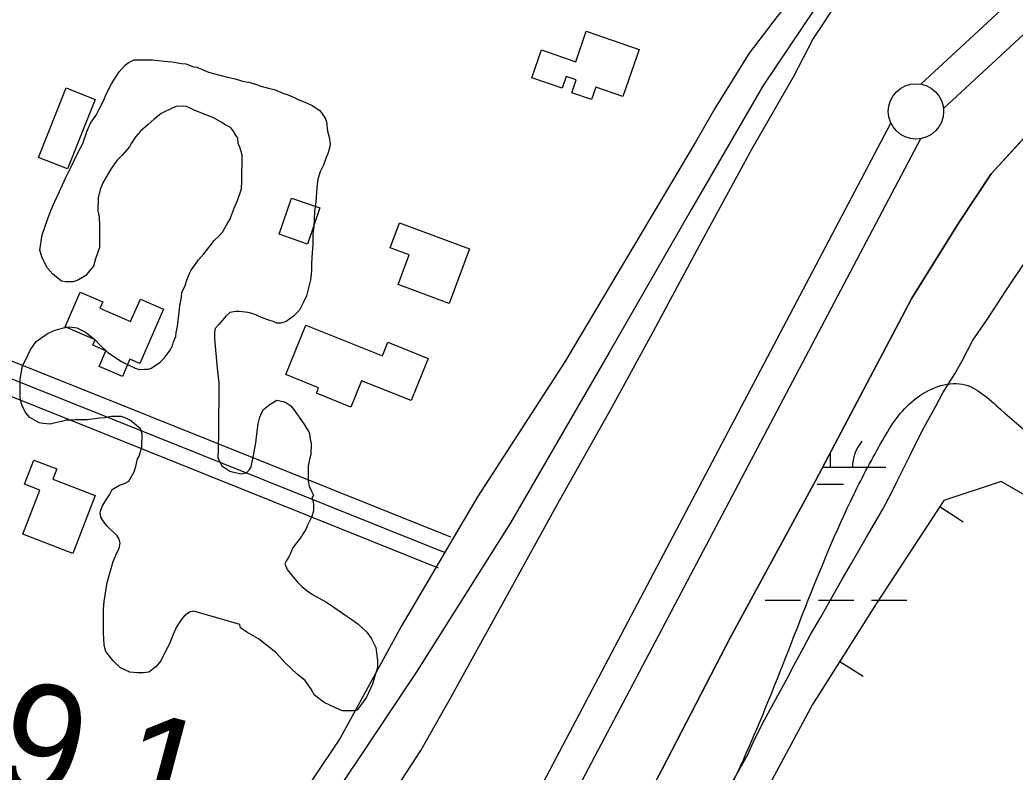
# Model space of a CAD drawing. Extents: x 3297735 to 3335592, y 670436 to 695807.
# Drawn here: x 3315811 to 3316711, y 691960 to 692639 of the extents above; entities that cross this region are included whole.
import ezdxf

# ---------------------------------------------------------------- set-up
doc = ezdxf.new("R2010")
doc.units = 0
for name, color, linetype in [('V-BLDG-OTLN', 7, 'Continuous'), ('V-BORW-LINE', 7, 'Continuous'), ('V-LEVE-TOET', 7, 'Continuous'), ('V-RIVR-EDGE', 7, 'Continuous'), ('V-ROAD-CNTR', 7, 'Continuous'), ('V-SITE-VEGE', 7, 'Continuous'), ('V-SURV-IDEN', 7, 'Continuous'), ('V-SURV-LINE', 7, 'Continuous'), ('V-TOPO-SHOR', 7, 'Continuous'), ('V-WETL-SWMP', 7, 'Continuous')]:
    doc.layers.add(name, color=color, linetype=linetype)

msp = doc.modelspace()

# ---------------------------------------------------------------- linework, layer by layer
at = {"layer": 'V-BLDG-OTLN'}
for points in [[(3316370.87, 692612.59), (3316356.22, 692570.01), (3316331.67, 692578.45), (3316327.86, 692567.37), (3316310.13, 692573.47), (3316314.12, 692585.05), (3316304.85, 692588.24), (3316301.19, 692577.62), (3316274.04, 692586.96), (3316282.71, 692612.15), (3316313.65, 692601.51), (3316323.11, 692629.02)], [(3315828.1, 692515.07), (3315853.16, 692577.87), (3315879.33, 692567.43), (3315854.27, 692504.63)], [(3316045.48, 692445.59), (3316056.84, 692478.33), (3316082.44, 692469.44), (3316071.08, 692436.71)], [(3316154.37, 692455.97), (3316217.51, 692432.42), (3316199.16, 692383.23), (3316153.17, 692400.38), (3316163.12, 692427.05), (3316145.97, 692433.45)], [(3315941.07, 692377.83), (3315919.54, 692328.82), (3315910.69, 692332.71), (3315903.8, 692317.03), (3315882.85, 692326.23), (3315889.01, 692340.23), (3315877.12, 692345.46), (3315879.21, 692350.19), (3315852.02, 692362.14), (3315865.78, 692393.43), (3315886.05, 692384.52), (3315883.59, 692378.92), (3315911.27, 692366.75), (3315920.17, 692387.01)], [(3316069.7, 692363.63), (3316138.8, 692335.91), (3316143.68, 692348.07), (3316180.18, 692333.43), (3316164.89, 692295.3), (3316119.85, 692313.36), (3316110.29, 692289.54), (3316079.23, 692302), (3316081.21, 692306.95), (3316051.71, 692318.79)], [(3315879.25, 692209.54), (3315859.04, 692157.14), (3315813.75, 692174.61), (3315829.16, 692214.54), (3315815.5, 692219.8), (3315823.92, 692241.63), (3315844.55, 692233.67), (3315840.94, 692224.32)]]:
    msp.add_lwpolyline(points, close=True, dxfattribs=at)
at = {"layer": 'V-BORW-LINE'}
for p, q in [((3316642.76, 692199.54), (3316663.68, 692185.86)), ((3316552.23, 692059.69), (3316573.33, 692046.28))]:
    msp.add_line(p, q, dxfattribs=at)
for points in [[(3316802.06, 692162.21), (3316698.01, 692222.39), (3316646.3, 692204.95), (3316585.25, 692111.65), (3316527.54, 692020.85), (3316443.01, 691863.38), (3316386.07, 691743.39), (3316326.65, 691633.41), (3316181.29, 691477.69), (3316085.16, 691348.58), (3315991.52, 691218.64), (3315920.6, 691180.38), (3315787.78, 691046.33), (3315689.04, 690869.7), (3315629.58, 690739.7), (3315540.05, 690580.57), (3315408.66, 690335.61), (3315391.77, 690237.25), (3315403.3, 690174.69), (3315468.21, 690129.57)], [(3316802.06, 692162.21), (3316698.01, 692222.39), (3316646.3, 692204.95), (3316585.25, 692111.65), (3316527.54, 692020.85), (3316443.01, 691863.38), (3316386.07, 691743.39), (3316326.65, 691633.41), (3316181.29, 691477.69), (3316085.16, 691348.58), (3315991.52, 691218.64), (3315920.6, 691180.38), (3315787.78, 691046.33), (3315689.04, 690869.7), (3315629.77, 690740.11)]]:
    msp.add_lwpolyline(points, dxfattribs=at)
msp.add_spline([(3316995.19, 691930.46), (3317005.04, 692007.66), (3317000.73, 692060.53), (3316978.97, 692099.49), (3316906.19, 692141.1), (3316833.29, 692187.23), (3316697.41, 692287.63), (3316663.26, 692310.16), (3316619.56, 692296.15), (3316590.92, 692259.44), (3316565.01, 692210.53), (3316480.24, 692005.74), (3316389.23, 691825.19), (3316305.53, 691699.32), (3316276.48, 691659.41), (3316186.55, 691545.67), (3316036.76, 691382.05), (3315921.08, 691241.35), (3315848.08, 691140.02), (3315652.34, 690837.57), (3315431.18, 690420.67), (3315366.48, 690281.6), (3315351.93, 690233.43), (3315347.59, 690183.53), (3315387.16, 690117.36), (3315426.15, 690095.12), (3315473.6, 690094.31), (3315510.73, 690108.44), (3315542.49, 690128.45), (3315605.13, 690188.3), (3315659.03, 690264.36), (3315680.95, 690299.03), (3315904.66, 690642.19), (3316007.96, 690811.35), (3316078, 690936.85), (3316101.2, 690968.46), (3316112.23, 690877.46), (3316165.02, 690879.03), (3316235.46, 690925.63), (3316271.09, 690958.63), (3316327.12, 691033.63), (3316466.84, 691261.08), (3316567.99, 691464.66), (3316598.36, 691502.42), (3316633.55, 691520.69), (3316678.11, 691524.6), (3316723.77, 691458.6), (3316762.99, 691470.77), (3316787.64, 691500.01), (3316883.3, 691688.42), (3316909.39, 691731.24), (3316973.65, 691855.57), (3316995.19, 691930.46)], degree=3, dxfattribs=at)
at = {"layer": 'V-LEVE-TOET'}
for points in [[(3315860.03, 691571.42), (3315905.79, 691632.68), (3315965.39, 691701.8), (3316005.75, 691745.5), (3316047.93, 691799.16), (3316093.66, 691861.79), (3316139.35, 691926.48), (3316173.68, 691979.27), (3316200.6, 692027.1), (3316250.48, 692117.2), (3316299.04, 692205.21), (3316346.32, 692289.09), (3316381.74, 692354.21), (3316427.62, 692439.43), (3316472.87, 692522.57), (3316510.34, 692587.75), (3316528.01, 692621.68), (3316551.79, 692657.81), (3316591.88, 692698.43), (3316683.57, 692784.71), (3316751.85, 692848.56)], [(3316770.58, 692589.06), (3316689.21, 692500.28), (3316660.14, 692456.51), (3316617.29, 692387.78), (3316530.17, 692222.94), (3316453.45, 692081.6), (3316391.27, 691961.8), (3316349.33, 691883.52), (3316303.33, 691803.09), (3316266.66, 691762.56), (3316201.06, 691672.09), (3316122.91, 691571), (3316079.55, 691524.15), (3316008.2, 691437.05), (3315930.34, 691344.25), (3315783.34, 691151.2)]]:
    msp.add_lwpolyline(points, dxfattribs=at)
at = {"layer": 'V-RIVR-EDGE'}
msp.add_spline([(3319555.14, 694014.55), (3319548.52, 694002.76), (3319539.36, 693985.79), (3319509.78, 693923.27), (3319496.46, 693903), (3319479.41, 693878.17), (3319464.01, 693854.58), (3319445.27, 693818.98), (3319424.44, 693775.51), (3319406.53, 693740.74), (3319395.69, 693713), (3319386.52, 693693.13), (3319372.79, 693671.61), (3319340.34, 693621.53), (3319316.61, 693580.14), (3319295.79, 693542.89), (3319282.06, 693520.96), (3319271.65, 693502.33), (3319267.89, 693489.49), (3319259.98, 693475.83), (3319250.42, 693465.08), (3319246.25, 693454.32), (3319237.93, 693442.32), (3319231.68, 693428.65), (3319225.43, 693414.99), (3319219.61, 693410.03), (3319205.47, 693391.42), (3319185.09, 693363.28), (3319164.7, 693327.69), (3319143.08, 693301.21), (3319109.39, 693253.21), (3319083.6, 693218.46), (3319061.14, 693187.85), (3319039.52, 693157.64), (3319018.29, 693123.29), (3318994.59, 693091.02), (3318949.68, 693031.86), (3318931.37, 693004.55), (3318913.08, 692981.38), (3318902.25, 692962.76), (3318892.68, 692944.55), (3318876.03, 692916.4), (3318861.86, 692887.84), (3318841.46, 692848.51), (3318822.29, 692807.53), (3318806.46, 692774.41), (3318803.1, 692758.66), (3318804.31, 692744.98), (3318808.02, 692734.61), (3318808.84, 692730.46), (3318817.11, 692725.47), (3318826.63, 692719.23), (3318832.83, 692713), (3318835.72, 692705.53), (3318835.27, 692692.27), (3318829.85, 692681.5), (3318819.88, 692669.09), (3318809.47, 692651.3), (3318783.24, 692602.87), (3318768.67, 692580.52), (3318760.79, 692575.98), (3318753.73, 692573.1), (3318747.11, 692573.94), (3318739.24, 692579.76), (3318735.53, 692585.58), (3318730.56, 692588.49), (3318721.44, 692588.1), (3318700.27, 692573.64), (3318679.48, 692549.66), (3318660.76, 692522.35), (3318646.6, 692493.37), (3318637.03, 692477.64), (3318624.96, 692456.95), (3318607.08, 692434.19), (3318599.98, 692413.49), (3318583.3, 692372.49), (3318565.82, 692342.28), (3318547.09, 692313.73), (3318534.2, 692295.52), (3318512.56, 692258.69), (3318488.02, 692224.76), (3318446.4, 692155.23), (3318418.11, 692112.61), (3318397.31, 692084.47), (3318386.91, 692066.68), (3318376.5, 692048.05), (3318354.44, 692011.22), (3318333.22, 691976.45), (3318316.13, 691940.02), (3318301.57, 691917.67), (3318275.38, 691884.99), (3318265.81, 691873), (3318250.82, 691844.85), (3318236.64, 691808.41), (3318222.07, 691781.09), (3318194.96, 691714.01), (3318179.96, 691684.2), (3318162.07, 691654.82), (3318140.84, 691619.64), (3318130.44, 691603.92), (3318120.89, 691595.24), (3318105.09, 691577.87), (3318090.12, 691558.42), (3318067.68, 691532.37), (3318043.56, 691501.75), (3318020.26, 691465.75), (3317998.21, 691433.06), (3317973.66, 691392.92), (3317962.42, 691371.81), (3317929.95, 691315.1), (3317907.9, 691282.41), (3317889.2, 691263.39), (3317870.48, 691238.16), (3317844.7, 691202.99), (3317833.05, 691186.02), (3317808.09, 691148.78), (3317780.64, 691109.47), (3317756.1, 691076.38), (3317731.98, 691045.35), (3317684.57, 690978.73), (3317668.76, 690954.73), (3317646.3, 690922.04), (3317635.48, 690907.15), (3317629.25, 690900.53), (3317620.1, 690889.36), (3317608.46, 690874.47), (3317601.4, 690867.03), (3317592.67, 690860.42), (3317585.59, 690845.93), (3317576.86, 690836), (3317565.64, 690821.11), (3317549.42, 690801.25), (3317522.4, 690767.75), (3317502.45, 690745), (3317489.97, 690727.62), (3317482.47, 690713.55), (3317479.54, 690701.12), (3317475.78, 690689.94), (3317474.94, 690683.31), (3317467.87, 690674.21), (3317451.65, 690653.94), (3317427.54, 690622.91), (3317406.33, 690593.95), (3317381.8, 690564.58), (3317328.18, 690504.62), (3317308.23, 690483.11), (3317290.78, 690466.16), (3317272.5, 690446.31), (3317248.81, 690422.74), (3317230.94, 690402.48), (3317202.23, 690356.54), (3317170.21, 690314.34), (3317129.47, 690266.36), (3317099.12, 690227.48), (3317085.82, 690212.59), (3317074.19, 690204.33), (3317063.38, 690189.85), (3317045.08, 690163.78), (3317020.95, 690128.61), (3316996.82, 690093.85), (3316970.63, 690059.1), (3316926.98, 690008.23), (3316891.65, 689970.6), (3316861.71, 689930.05), (3316828.03, 689887.86), (3316809.31, 689860.13), (3316797.25, 689841.93), (3316783.53, 689825.38), (3316737.37, 689762.08), (3316714.9, 689728.98), (3316681.64, 689687.61), (3316661.69, 689665.69), (3316647.97, 689646.66), (3316619.68, 689606.11), (3316602.63, 689581.28), (3316583.49, 689551.9), (3316563.93, 689519.62), (3316547.71, 689499.35), (3316541.89, 689491.9), (3316538.57, 689488.6), (3316532.31, 689474.1), (3316523.16, 689461.28), (3316509.03, 689445.15), (3316500.29, 689431.49), (3316493.22, 689419.9), (3316485.73, 689407.9), (3316486.11, 689397.12), (3316486.48, 689375.57), (3316487.29, 689371.01), (3316491.44, 689370.17), (3316493.5, 689366.43), (3316494.29, 689352.75), (3316496.75, 689341.56), (3316502.54, 689336.57), (3316504.2, 689334.08), (3316504.18, 689328.69), (3316501.27, 689325.8), (3316488.83, 689321.27), (3316487.17, 689319.61), (3316487.16, 689316.71), (3316492.96, 689316.7), (3316502.08, 689318.33), (3316508.3, 689318.32), (3316513.27, 689314.99), (3316516.58, 689314.98), (3316524.87, 689314.55), (3316535.62, 689303.33), (3316544.71, 689293.36), (3316545.54, 689290.04), (3316543.46, 689287.97), (3316525.66, 689296.72), (3316509.92, 689304.22), (3316502.06, 689307.14), (3316490.45, 689308.41), (3316482.58, 689308.02), (3316478.02, 689308.03), (3316473.47, 689311.77), (3316449.46, 689323.85), (3316424.59, 689324.74), (3316401.79, 689323.14), (3316381.47, 689318.22), (3316366.54, 689316.18), (3316352.85, 689311.24), (3316334.16, 689295.54), (3316302.2, 689277.79), (3316275.21, 689257.14), (3316266.49, 689249.28), (3316249.02, 689224.04), (3316230.28, 689191.76), (3316217.78, 689162.78), (3316200.69, 689125.93), (3316182.37, 689092.82), (3316162.8, 689054.73), (3316141.17, 689024.94), (3316114.57, 688996.41), (3316081.77, 688971.62), (3316036.89, 688926.14), (3316007.39, 688897.61), (3315987.04, 688880.67), (3315970.01, 688865.79), (3315959.63, 688858.77), (3315957.13, 688852.14), (3315955.46, 688848.42), (3315953.91, 688835.53)], degree=3, dxfattribs=at)
at = {"layer": 'V-ROAD-CNTR'}
for points in [[(3316195.07, 692157.99), (3315869.05, 692288.75), (3315506.14, 692433.66), (3315318.06, 692504.13), (3315015.49, 692630.99), (3314723.72, 692747.92), (3314551, 692817.44), (3314462.66, 692856.16), (3314264.45, 692935.49), (3314179.82, 692969.1), (3313993.73, 693034.88), (3313899.6, 693073.9), (3313699.68, 693161.34), (3313629.29, 693187.11), (3313422.49, 693270.35), (3313253.4, 693339.73)], [(3316189.49, 692144.07), (3315863.47, 692274.83), (3315500.72, 692419.67), (3315312.53, 692490.18), (3315009.8, 692617.11), (3314718.13, 692734), (3314545.19, 692803.61), (3314456.86, 692842.32), (3314258.89, 692921.56), (3314174.55, 692955.05), (3313988.36, 693020.87), (3313893.73, 693060.1), (3313694.09, 693147.41), (3313623.91, 693173.11), (3313416.85, 693256.46), (3313247.71, 693325.85)], [(3316752.33, 692921.45), (3316668.47, 692837.4), (3316619.68, 692784.84), (3316567.28, 692730.96), (3316537.81, 692694.63), (3316495.55, 692642.52), (3316470.47, 692609.17), (3316439.34, 692559.13), (3316421.92, 692528.7), (3316303.7, 692330.34), (3316224.77, 692208.26), (3316155.69, 692091.32), (3316100.75, 691990.41), (3316053.2, 691919.41)], [(3316200.66, 692171.91), (3315874.62, 692302.68), (3315511.55, 692447.65), (3315323.6, 692518.07), (3315021.18, 692644.87), (3314797.34, 692734.58)]]:
    msp.add_lwpolyline(points, dxfattribs=at)
at = {"layer": 'V-SITE-VEGE'}
for p, q in [((3316702.43, 692394.58), (3316720.58, 692421.91)), ((3316691.76, 692378.12), (3316702.43, 692394.58)), ((3316684.29, 692366.89), (3316691.76, 692378.12)), ((3316672.52, 692350.03), (3316684.29, 692366.89)), ((3316663.01, 692331.39), (3316672.52, 692350.03)), ((3316656.29, 692319.44), (3316663.01, 692331.39)), ((3316645.27, 692302.23), (3316656.29, 692319.44)), ((3316639.27, 692291.04), (3316645.27, 692302.23)), ((3316626.9, 692268.64), (3316639.27, 692291.04)), ((3316616.01, 692245.91), (3316626.9, 692268.64)), ((3316604.73, 692223.91), (3316616.01, 692245.91)), ((3316599.46, 692213.1), (3316604.73, 692223.91)), ((3316591, 692196.69), (3316599.46, 692213.1)), ((3316576.47, 692172.03), (3316591, 692196.69)), ((3316562.68, 692147.75), (3316576.47, 692172.03)), ((3316554.16, 692133.55), (3316562.68, 692147.75)), ((3316540.71, 692110.02), (3316554.16, 692133.55)), ((3316535.06, 692099.57), (3316540.71, 692110.02)), ((3316525.85, 692083.88), (3316535.06, 692099.57)), ((3316519.85, 692072.69), (3316525.85, 692083.88)), ((3316510.67, 692055.89), (3316519.85, 692072.69)), ((3316504.67, 692044.33), (3316510.67, 692055.89)), ((3316482.41, 692003.65), (3316504.67, 692044.33)), ((3316473.97, 691986.5), (3316482.41, 692003.65)), ((3316468.72, 691974.95), (3316473.97, 691986.5)), ((3316430.88, 691907.37), (3316468.72, 691974.95))]:
    msp.add_line(p, q, dxfattribs=at)
for points in [[(3315952.56, 692356.81), (3315953.57, 692362.24), (3315955.1, 692375.58), (3315955.62, 692381.02), (3315957.13, 692388.93), (3315957.63, 692392.88), (3315960.62, 692399.3), (3315962.12, 692404.23), (3315964.12, 692409.67), (3315966.11, 692413.12), (3315969.09, 692417.56), (3315972.57, 692422.49), (3315977.53, 692427.91), (3315984.49, 692436.78), (3315986.48, 692439.74), (3315991.43, 692444.17), (3315994.41, 692447.62), (3315998.39, 692454.53), (3316001.38, 692459.47), (3316004.87, 692469.34), (3316007.86, 692476.25), (3316011.36, 692486.62), (3316011.88, 692493.54), (3316011.97, 692517.27), (3316010.01, 692524.2), (3316008.54, 692527.66), (3316008.06, 692532.61), (3316006.59, 692534.59), (3316003.64, 692539.55), (3316001.67, 692542.03), (3315996.74, 692544.52), (3315993.77, 692546.5), (3315986.87, 692550.48), (3315968.11, 692557.97), (3315961.69, 692560.96), (3315959.23, 692561.46), (3315952.3, 692560.99), (3315948.83, 692559.52), (3315938.93, 692554.61), (3315932.48, 692549.69), (3315927.03, 692544.76), (3315920.09, 692538.86), (3315916.11, 692533.93), (3315911.64, 692527.52), (3315910.15, 692524.55), (3315903.69, 692517.16), (3315898.73, 692512.23), (3315893.27, 692504.34), (3315890.28, 692499.41), (3315886.3, 692492.01), (3315883.81, 692486.09), (3315881.81, 692478.68), (3315881.76, 692466.81), (3315882.73, 692461.37), (3315883.2, 692452.96), (3315883.13, 692433.68), (3315879.63, 692423.31), (3315877.63, 692416.89), (3315874.15, 692412.46), (3315870.68, 692408.51), (3315864.24, 692404.58), (3315859.29, 692402.62), (3315852.86, 692402.64), (3315848.91, 692403.15), (3315841.02, 692409.61), (3315836.09, 692415.06), (3315831.18, 692424.47), (3315829.23, 692431.4), (3315831.26, 692445.24), (3315836.25, 692459.06), (3315839.25, 692466.96), (3315842.73, 692475.35), (3315846.72, 692483.74), (3315852.7, 692497.07), (3315857.68, 692506.45), (3315863.66, 692519.28), (3315868.14, 692527.67), (3315872.13, 692539.03), (3315875.12, 692545.94), (3315880.09, 692553.34), (3315883.08, 692559.26), (3315887.06, 692566.66), (3315889.06, 692572.09), (3315894.04, 692581.46), (3315901, 692592.32), (3315905.96, 692598.23), (3315909.43, 692600.69), (3315914.38, 692603.15), (3315931.19, 692603.09), (3315941.57, 692602.06), (3315948.98, 692601.54), (3315957.38, 692600.03), (3315961.33, 692599.52), (3315968.25, 692597.02), (3315971.21, 692596.52), (3315981.58, 692592.03), (3315998.87, 692587.52), (3316005.78, 692586.01), (3316013.68, 692583.51), (3316018.13, 692583), (3316025.04, 692581)], [(3316025.04, 692581), (3316029, 692579.51), (3316035.91, 692577.5), (3316041.84, 692575.99), (3316048.75, 692573.01), (3316053.69, 692571.51), (3316059.61, 692569.01), (3316062.57, 692567.52), (3316070.96, 692564.03), (3316075.41, 692562.03), (3316082.31, 692557.56), (3316084.28, 692554.59), (3316087.23, 692550.62), (3316088.21, 692547.16), (3316089.17, 692538.75), (3316090.63, 692533.31), (3316091.6, 692527.37), (3316091.09, 692523.42), (3316089.59, 692518.48), (3316088.09, 692515.02), (3316085.6, 692508.11), (3316082.61, 692502.19), (3316080.61, 692495.27), (3316079.59, 692487.86), (3316078.56, 692475.01), (3316077.54, 692466.12), (3316076.99, 692452.77), (3316075.98, 692445.85), (3316075.95, 692435.96), (3316075.43, 692429.05), (3316074.9, 692419.16), (3316074.88, 692412.73), (3316073.86, 692404.33), (3316070.34, 692390.01), (3316067.36, 692383.59), (3316063.87, 692377.18), (3316058.41, 692371.76)], [(3316058.41, 692371.76), (3316051.97, 692366.83), (3316047.02, 692365.37), (3316043.07, 692365.39), (3316041.09, 692366.38), (3316035.17, 692368.38), (3316031.22, 692369.87), (3316022.82, 692373.37), (3316017.39, 692374.87), (3316009.48, 692375.89), (3316006.52, 692375.9), (3316001.08, 692374.93), (3315997.61, 692371.97), (3315991.15, 692364.08), (3315987.68, 692360.64), (3315987.17, 692357.18), (3315987.15, 692351.24), (3315989.53, 692324.54), (3315990.96, 692311.19), (3315990.81, 692266.2), (3315990.26, 692251.86), (3315990.23, 692243.95), (3315993.67, 692236.53), (3316001.06, 692231.55), (3316010.94, 692229.05), (3316015.89, 692230.02), (3316018.87, 692232.97), (3316020.36, 692235.44), (3316022.37, 692245.82), (3316024.39, 692257.18), (3316025.41, 692265.09), (3316026.43, 692274.48), (3316027.93, 692280.41), (3316029.43, 692283.86), (3316031.42, 692287.31), (3316037.37, 692292.23), (3316043.31, 692295.68), (3316049.24, 692294.67), (3316051.71, 692293.67), (3316056.15, 692290.68), (3316058.61, 692287.71), (3316067.96, 692274.33), (3316072.87, 692265.91), (3316073.35, 692261.95), (3316074.32, 692256.51), (3316074.28, 692246.62), (3316073.29, 692243.66), (3316071.77, 692236.25), (3316071.73, 692222.9), (3316072.7, 692217.95), (3316074.66, 692213.49), (3316076.63, 692210.03), (3316075.13, 692207.56), (3316076.12, 692205.09), (3316076.6, 692201.62), (3316076.58, 692195.69), (3316075.08, 692190.75), (3316071.09, 692182.86), (3316069.59, 692178.91), (3316066.61, 692174.47), (3316065.62, 692172.49), (3316061.64, 692167.07), (3316057.67, 692162.14), (3316055.67, 692157.2), (3316054.18, 692154.24), (3316052.19, 692150.79), (3316050.7, 692147.83), (3316052.66, 692142.88), (3316056.1, 692138.42), (3316062.5, 692130.98), (3316065.95, 692127.5), (3316070.88, 692123.53), (3316075.81, 692120.05), (3316087.66, 692113.58), (3316095.05, 692108.61), (3316104.92, 692101.66), (3316110.34, 692098.18), (3316116.75, 692093.7), (3316124.64, 692086.26), (3316128.57, 692080.81), (3316132.99, 692072.39), (3316134.43, 692060.52), (3316134.41, 692054.09), (3316131.41, 692044.71), (3316129.91, 692039.28), (3316124.43, 692027.43), (3316115.98, 692015.59), (3316113.01, 692015.11), (3316102.63, 692015.15), (3316091.28, 692020.13), (3316086.34, 692022.62), (3316077.47, 692029.08), (3316074.52, 692034.53), (3316069.11, 692042.46), (3316062.21, 692047.92), (3316050.87, 692058.34), (3316042.5, 692067.77), (3316026.73, 692080.18), (3316016.37, 692086.15), (3316010.45, 692090.13), (3316009.96, 692093.09)], [(3316009.96, 692093.09), (3315968.48, 692105.11), (3315964.52, 692104.14), (3315962.53, 692102.66), (3315959.56, 692100.69), (3315957.58, 692098.22), (3315952.61, 692090.83), (3315949.62, 692083.91), (3315946.12, 692075.03), (3315943.14, 692069.6), (3315938.66, 692060.22), (3315934.19, 692054.8), (3315927.74, 692049.88), (3315922.8, 692049.41), (3315917.36, 692049.42), (3315910.44, 692049.94), (3315902.05, 692053.93), (3315895.64, 692060.38), (3315888.75, 692068.81), (3315887.29, 692074.25), (3315886.83, 692085.62), (3315886.91, 692106.88), (3315887.43, 692113.8), (3315889.96, 692131.1), (3315895.47, 692149.86), (3315898.96, 692157.76), (3315900.95, 692161.71), (3315901.95, 692166.65), (3315900.98, 692170.11), (3315899.01, 692173.09), (3315890.14, 692182.02), (3315886.21, 692186.97), (3315884.24, 692189.95), (3315883.76, 692193.9), (3315884.26, 692196.37), (3315886.25, 692200.82), (3315889.24, 692205.75), (3315892.22, 692210.19), (3315894.71, 692215.12), (3315901.15, 692219.06), (3315905.61, 692220.53), (3315909.57, 692222.49), (3315914.54, 692230.87), (3315916.04, 692235.81), (3315917.55, 692242.73), (3315919.04, 692245.19), (3315921.54, 692253.59), (3315921.58, 692265.45), (3315920.12, 692269.91), (3315914.7, 692274.38), (3315911.25, 692277.36), (3315906.31, 692279.85), (3315902.85, 692280.85), (3315893.96, 692280.88), (3315888.02, 692279.91), (3315883.08, 692279.43), (3315872.19, 692277.99), (3315861.81, 692278.03), (3315859.34, 692277.54), (3315853.4, 692277.56), (3315848.95, 692276.59), (3315843.51, 692275.12), (3315838.56, 692274.16), (3315832.14, 692274.67), (3315828.68, 692275.18), (3315820.29, 692280.15), (3315816.35, 692284.62), (3315812.91, 692291.55), (3315811.45, 692297.98), (3315811.51, 692314.79), (3315813.53, 692326.65), (3315817.02, 692333.56), (3315820.51, 692340.96), (3315825.97, 692348.85), (3315830.93, 692352.29), (3315836.88, 692356.23), (3315842.32, 692358.68), (3315850.73, 692361.12), (3315856.18, 692362.09), (3315862.6, 692361.08), (3315870.5, 692357.1), (3315874.44, 692354.12), (3315879.37, 692350.15), (3315883.31, 692345.68), (3315890.7, 692338.73), (3315903.03, 692330.78), (3315907.97, 692328.29), (3315915.37, 692324.8), (3315919.32, 692323.31), (3315923.77, 692323.79), (3315927.73, 692323.77), (3315929.71, 692324.75), (3315932.18, 692326.23), (3315938.13, 692330.16), (3315941.6, 692333.61), (3315945.08, 692338.54), (3315946.57, 692340.02), (3315949.06, 692344.95), (3315950.06, 692348.41), (3315952.06, 692353.35), (3315952.56, 692356.81)]]:
    msp.add_lwpolyline(points, dxfattribs=at)
at = {"layer": 'V-SURV-LINE'}
for points in [[(3316625.62, 692581.22), (3316942.6, 692874.58)], [(3316962.97, 692852.55), (3316645.99, 692559.2)], [(3316246.16, 691877.93), (3316598.54, 692545.95)], [(3316625.08, 692531.96), (3316272.7, 691863.94)]]:
    msp.add_lwpolyline(points, dxfattribs=at)
msp.add_circle((3316621.13, 692556.63), 25, dxfattribs=at)
at = {"layer": 'V-TOPO-SHOR'}
msp.add_lwpolyline([(3317276.13, 693576.71), (3317224.1, 693507.42), (3317133.14, 693377.44), (3317036.57, 693226.08), (3316954.2, 693098.82), (3316896.16, 693009.22), (3316849.86, 692956.28), (3316782.16, 692894.55), (3316674.95, 692797.31), (3316596, 692723.8), (3316562.95, 692689.53), (3316530.03, 692649.86), (3316483.04, 692579.97), (3316418.31, 692468.25), (3316343.92, 692338.66), (3316254.61, 692184.94), (3316170.23, 692051.15), (3316054.37, 691877.37), (3315892.79, 691641.65), (3315815.79, 691531.08)], dxfattribs=at)
at = {"layer": 'V-WETL-SWMP'}
for p, q in [((3316689.21, 692500.28), (3316770.58, 692589.06)), ((3316660.14, 692456.5), (3316689.21, 692500.28)), ((3316617.29, 692387.78), (3316660.14, 692456.5)), ((3316530.17, 692222.94), (3316617.29, 692387.78)), ((3316543.74, 692235.15), (3316543.74, 692248.61)), ((3316536.63, 692235.15), (3316593.74, 692235.15)), ((3316453.45, 692081.59), (3316530.17, 692222.94)), ((3316531.74, 692219.71), (3316555.74, 692219.71)), ((3316484.9, 692115.07), (3316516.9, 692115.07)), ((3316532.9, 692115.07), (3316564.89, 692115.07)), ((3316580.89, 692115.07), (3316612.89, 692115.07)), ((3316391.28, 691961.8), (3316453.45, 692081.59)), ((3316349.33, 691883.52), (3316391.28, 691961.8))]:
    msp.add_line(p, q, dxfattribs=at)
msp.add_arc((3316598.98, 692235.62), 35.25, 139.22818, 180.77184, dxfattribs=at)

# ---------------------------------------------------------------- texts
at = {"layer": 'V-SURV-IDEN'}
msp.add_text('3992+19.1', height=100, rotation=345.10969, dxfattribs=at).set_placement((3315348.71, 692065.36))

doc.saveas('drawing.dxf')
